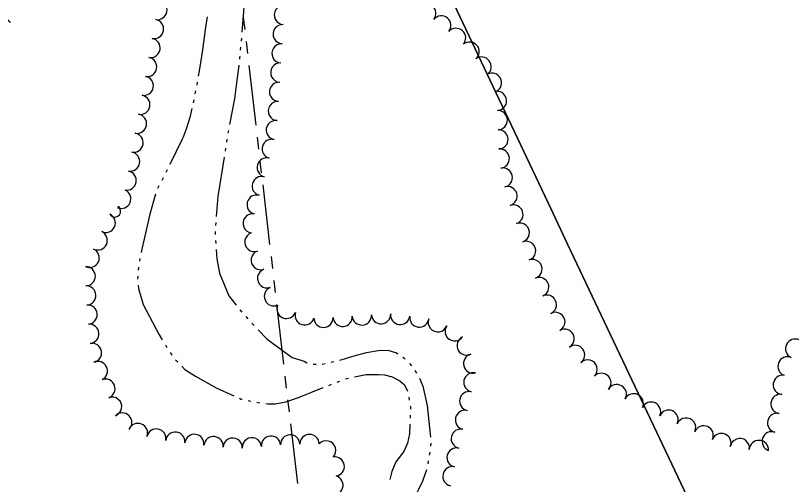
# Model space of a CAD drawing. Extents: x -25029 to 2274964, y -81170 to 687028.
# Drawn here: x -3398 to -2592, y -63740 to -63252 of the extents above; entities that cross this region are included whole.
import ezdxf

# ---------------------------------------------------------------- set-up
doc = ezdxf.new("R2010")
doc.units = 0
for name, color, linetype in [('DIVISIONS', 7, 'Continuous'), ('DV_X_Corp_Line', 7, 'Continuous'), ('TREES', 7, 'Continuous'), ('WATER', 7, 'Continuous')]:
    doc.layers.add(name, color=color, linetype=linetype)

msp = doc.modelspace()

# ---------------------------------------------------------------- linework, layer by layer
at = {"layer": 'DIVISIONS'}
for p, q in [((-3161.33, -63254.39), (-3159.89, -63266.81)), ((-3158.45, -63279.22), (-3157.01, -63291.64)), ((-3155.57, -63304.06), (-3148.37, -63366.14)), ((-3146.93, -63378.56), (-3145.49, -63390.97)), ((-3144.05, -63403.39), (-3142.61, -63415.81)), ((-3141.17, -63428.22), (-3133.97, -63490.31)), ((-3132.53, -63502.72), (-3131.09, -63515.14)), ((-3129.65, -63527.56), (-3128.2, -63539.97)), ((-3126.76, -63552.39), (-3119.56, -63614.48)), ((-3118.12, -63626.89), (-3116.68, -63639.31)), ((-3115.24, -63651.73), (-3113.8, -63664.14)), ((-3112.36, -63676.56), (-3105.16, -63738.64))]:
    msp.add_line(p, q, dxfattribs=at)
at = {"layer": 'DV_X_Corp_Line'}
for p, q in [((-2841.75, -63452.76), (-3017.36, -63082.27)), ((-2841.75, -63452.76), (-3017.36, -63082.27)), ((-3017.36, -63082.27), (-2841.75, -63452.76)), ((-3017.36, -63082.27), (-2841.75, -63452.76)), ((-2824.27, -63489.65), (-2841.75, -63452.76)), ((-2824.27, -63489.65), (-2841.75, -63452.76)), ((-2841.75, -63452.76), (-2824.27, -63489.65)), ((-2841.75, -63452.76), (-2824.27, -63489.65)), ((-2666.14, -63823.25), (-2824.27, -63489.65)), ((-2666.14, -63823.25), (-2824.27, -63489.65)), ((-2824.27, -63489.65), (-2666.14, -63823.25)), ((-2824.27, -63489.65), (-2666.14, -63823.25))]:
    msp.add_line(p, q, dxfattribs=at)
at = {"layer": 'TREES'}
msp.add_line((-3300.07, -63458.62), (-3300.07, -63458.62), dxfattribs=at)
for centre, radius, start, end in [((-3399, -63249.92), 10, 65.16829, 245.16829), ((-3250.58, -63246.55), 10, 259.78903, 79.78903), ((-3119.17, -63251.62), 10, 86.42878, 266.42878), ((-2971.07, -63250.1), 10, 321.494, 141.494), ((-3254.13, -63266.23), 10, 259.78903, 79.78903), ((-2955.47, -63262.61), 10, 321.03675, 141.03675), ((-3120.42, -63271.58), 10, 86.42878, 266.42878), ((-2940.18, -63275.49), 10, 318.78569, 138.78569), ((-3257.67, -63285.91), 10, 259.78903, 79.78903), ((-3121.66, -63291.54), 10, 86.42878, 266.42878), ((-2926.18, -63289.7), 10, 310.35408, 130.35408), ((-3261.22, -63305.6), 10, 259.78903, 79.78903), ((-2913.64, -63305.28), 10, 307.29471, 127.29471), ((-3122.91, -63311.5), 10, 86.42878, 266.42878), ((-3264.76, -63325.28), 10, 259.78903, 79.78903), ((-2902.96, -63322.1), 10, 297.55934, 117.55934), ((-3124.15, -63331.46), 10, 86.42878, 266.42878), ((-2897.75, -63340.94), 10, 273.3528, 93.3528), ((-3268.31, -63344.96), 10, 259.78903, 79.78903), ((-3125.4, -63351.42), 10, 86.42878, 266.42878), ((-3271.85, -63364.65), 10, 259.78903, 79.78903), ((-2896.82, -63360.92), 10, 271.98203, 91.98203), ((-3127.57, -63371.28), 10, 81.11499, 261.11499), ((-2896.12, -63380.91), 10, 271.98203, 91.98203), ((-3275.4, -63384.33), 10, 259.78903, 79.78903), ((-3131.74, -63390.81), 10, 74.77808, 254.77808), ((-3278.95, -63404.01), 10, 259.78903, 79.78903), ((-2894.82, -63400.86), 10, 275.48892, 95.48892), ((-3136.99, -63410.11), 10, 74.77808, 254.77808), ((-2891.7, -63420.58), 10, 282.48441, 102.48441), ((-3282.49, -63423.7), 10, 259.78903, 79.78903), ((-3142.24, -63429.41), 10, 74.77808, 254.77808), ((-3288.18, -63442.74), 10, 246.91732, 66.91732), ((-2886.73, -63439.93), 10, 286.3603, 106.3603), ((-3147.49, -63448.71), 10, 74.77808, 254.77808), ((-3294.83, -63455.6), 6.05, 209.96849, 29.96849), ((-3290.85, -63452.26), 1.3, 345.57601, 165.57601), ((-2880.64, -63458.98), 10, 289.07947, 109.07947), ((-3304.26, -63467.7), 10, 245.22033, 65.22033), ((-3151.61, -63468.24), 10, 81.41376, 261.41376), ((-2874.04, -63477.86), 10, 289.47898, 109.47898), ((-3312.65, -63485.86), 10, 245.22033, 65.22033), ((-3149.8, -63487.57), 10, 109.28174, 289.28174), ((-2867.42, -63496.73), 10, 289.13237, 109.13237), ((-3321.01, -63504.03), 10, 245.32068, 65.32068), ((-3143.2, -63506.45), 10, 109.28174, 289.28174), ((-2860.87, -63515.63), 10, 289.13237, 109.13237), ((-3325.06, -63523.11), 10, 270.7478, 90.7478), ((-3136.59, -63525.33), 10, 109.28174, 289.28174), ((-2853.8, -63534.33), 10, 292.29934, 112.29934), ((-3324.49, -63543.1), 10, 272.48659, 92.48659), ((-3129.49, -63544.02), 10, 112.33853, 292.33853), ((-2845.86, -63552.68), 10, 294.48879, 114.48879), ((-3323.17, -63563.05), 10, 275.09059, 95.09059), ((-3116.44, -63557.07), 10, 157.6359, 337.6359), ((-3097.61, -63563.73), 10, 163.41316, 343.41316), ((-3058.06, -63565.28), 10, 184.05866, 4.05866), ((-3038.11, -63563.86), 10, 184.05866, 4.05866), ((-3018.15, -63562.62), 10, 183.06287, 3.06287), ((-2998.25, -63563.42), 10, 172.33535, 352.33535), ((-2978.43, -63566.09), 10, 172.33535, 352.33535), ((-2837, -63570.6), 10, 298.10499, 118.10499), ((-3321.36, -63582.97), 10, 275.30476, 95.30476), ((-3078.03, -63566.28), 10, 181.72225, 1.72225), ((-2959.18, -63571), 10, 159.00167, 339.00167), ((-2941.69, -63580.37), 10, 144.64854, 324.64854), ((-2827.35, -63588.12), 10, 299.63311, 119.63311), ((-2929.27, -63595.2), 10, 115.22813, 295.22813), ((-2587.89, -63598.37), 10, 64.86321, 244.86321), ((-3318.62, -63602.76), 10, 280.46523, 100.46523), ((-2816.52, -63604.89), 10, 306.04107, 126.04107), ((-2922.57, -63613.95), 10, 104.15572, 284.15572), ((-3312.46, -63621.6), 10, 295.71372, 115.71372), ((-2803.5, -63619.99), 10, 315.51379, 135.51379), ((-2595.76, -63616.74), 10, 68.72806, 248.72806), ((-3304.59, -63639.97), 10, 290.67973, 110.67973), ((-2922.29, -63633.4), 10, 77.45847, 257.45847), ((-2789.14, -63633.9), 10, 316.30768, 136.30768), ((-2600.61, -63635.98), 10, 83.00205, 263.00205), ((-2773.21, -63645.74), 10, 330.43839, 150.43839), ((-2926.64, -63652.93), 10, 77.45847, 257.45847), ((-2755.57, -63655.16), 10, 333.38135, 153.38135), ((-2603.09, -63655.83), 10, 82.75687, 262.75687), ((-3297.64, -63658.72), 10, 290.02029, 110.02029), ((-2737.57, -63663.87), 10, 334.97489, 154.97489), ((-2930.98, -63672.45), 10, 77.45847, 257.45847), ((-2719.4, -63672.23), 10, 335.58277, 155.58277), ((-3287.14, -63675.18), 10, 315.06938, 135.06938), ((-2701.15, -63680.42), 10, 336.09358, 156.09358), ((-2606.66, -63675.48), 10, 76.60853, 256.60853), ((-3270.79, -63686), 10, 337.95635, 157.95635), ((-2682.88, -63688.55), 10, 335.95519, 155.95519), ((-3251.73, -63691.8), 10, 348.18054, 168.18054), ((-3232.01, -63695.02), 10, 353.26536, 173.26536), ((-2935.32, -63691.97), 10, 77.45847, 257.45847), ((-2664.49, -63696.42), 10, 337.68247, 157.68247), ((-2612.24, -63694.66), 10, 70.98506, 250.98506), ((-3212.15, -63697.36), 10, 353.26536, 173.26536), ((-3192.29, -63699.71), 10, 353.26536, 173.26536), ((-3172.37, -63701.31), 10, 357.56216, 177.56216), ((-3152.41, -63700.89), 10, 4.84469, 184.84469), ((-3132.49, -63699.14), 10, 5.17673, 185.17673), ((-3112.53, -63697.89), 10, 1.97908, 181.97908), ((-3092.54, -63697.48), 10, 0.41388, 180.41388), ((-3075.19, -63704.18), 10, 317.35154, 137.35154), ((-2645.36, -63701.74), 10, 351.19702, 171.19702), ((-2625.49, -63703.7), 10, 357.59161, 177.59161), ((-2939.66, -63711.5), 10, 77.45847, 257.45847), ((-3066.27, -63720.83), 10, 278.97768, 98.97768), ((-2944.01, -63731.02), 10, 77.45847, 257.45847), ((-3067.64, -63740.27), 10, 252.96163, 72.96163)]:
    msp.add_arc(centre, radius, start, end, dxfattribs=at)
at = {"layer": 'WATER'}
for p, q in [((-3163.3, -63275.69), (-3163.59, -63278.8)), ((-3164.18, -63285.02), (-3164.47, -63288.13)), ((-3209.25, -63321.39), (-3209.78, -63324.47)), ((-3210.98, -63330.6), (-3211.6, -63333.66)), ((-3212.84, -63339.79), (-3213.46, -63342.85)), ((-3176.78, -63371.54), (-3177.38, -63374.6)), ((-3178.37, -63380.78), (-3178.86, -63383.86)), ((-3179.85, -63390.03), (-3180.34, -63393.12)), ((-3240.36, -63412.5), (-3241.73, -63415.3)), ((-3248.95, -63429.16), (-3250.45, -63431.89)), ((-3189.85, -63467.45), (-3190.07, -63470.57)), ((-3190.17, -63486.16), (-3189.97, -63489.28)), ((-3268.68, -63504.56), (-3269.25, -63507.63)), ((-3270.29, -63513.79), (-3270.51, -63516.91)), ((-3270.96, -63523.14), (-3271.18, -63526.26)), ((-3164.94, -63558.06), (-3163.01, -63560.52)), ((-3158.81, -63565.14), (-3156.65, -63567.4)), ((-3152.32, -63571.91), (-3150.16, -63574.16)), ((-3242.32, -63594.58), (-3240.67, -63597.24)), ((-3237.38, -63602.55), (-3235.74, -63605.21)), ((-3231.69, -63609.93), (-3229.53, -63612.19)), ((-2988.76, -63613.79), (-2986.64, -63616.08)), ((-2983.15, -63621.25), (-2981.5, -63623.9)), ((-3072.54, -63636.59), (-3069.63, -63635.46)), ((-3063.8, -63633.21), (-3060.88, -63632.08)), ((-3156.39, -63652.38), (-3153.34, -63653.04)), ((-3147.18, -63654.11), (-3144.09, -63654.55)), ((-2989.41, -63648.76), (-2988.87, -63651.84)), ((-2987.92, -63667.36), (-2988.01, -63670.48)), ((-2966.37, -63696.57), (-2966.69, -63699.68)), ((-2967.46, -63705.88), (-2968.01, -63708.96)), ((-2969.12, -63715.11), (-2969.67, -63718.18))]:
    msp.add_line(p, q, dxfattribs=at)
for points in [[(-3158.62, -63207.1), (-3159.55, -63223.36), (-3161.14, -63248.02), (-3162.75, -63269.46)], [(-3198.97, -63253.41), (-3200.81, -63266.71), (-3203.84, -63287.89), (-3206.84, -63307.47), (-3208.18, -63315.23)], [(-3165.06, -63294.35), (-3165.19, -63295.72), (-3165.39, -63297.46)], [(-3166.11, -63303.67), (-3168.58, -63325.06), (-3170.35, -63338.88), (-3175.57, -63365.41)], [(-3214.9, -63348.93), (-3217.06, -63358.03), (-3220.53, -63370.14), (-3223.73, -63378.62), (-3224.79, -63380.59), (-3237.62, -63406.88)], [(-3181.32, -63399.29), (-3187.88, -63440.38), (-3189.39, -63461.22)], [(-3244.47, -63420.92), (-3244.8, -63421.6), (-3245.94, -63423.68)], [(-3252.41, -63437.81), (-3258.61, -63458.61), (-3266.9, -63495.06), (-3267.53, -63498.42)], [(-3190.53, -63476.8), (-3190.65, -63478.49), (-3190.56, -63479.92)], [(-3189.58, -63495.51), (-3188.99, -63505.01), (-3186.23, -63519.92), (-3176.28, -63543.67), (-3168.81, -63553.15)], [(-3270.71, -63532.46), (-3270.21, -63535.94), (-3265.24, -63552.51), (-3249.22, -63583.44), (-3245.61, -63589.27)], [(-3145.84, -63578.67), (-3136.5, -63588.41), (-3110.53, -63607.74), (-3098.19, -63611.54), (-3095.15, -63613.02), (-3094.81, -63613.09)], [(-3061.1, -63610.2), (-3058.49, -63609.49), (-3046.03, -63605.8), (-3033.21, -63602.35), (-3021.25, -63600.14), (-3011.05, -63600.09), (-3002.21, -63602.64), (-3000.58, -63603.73)], [(-3079.36, -63614.37), (-3079.26, -63614.37), (-3076.29, -63613.8)], [(-3070.15, -63612.63), (-3069.59, -63612.52), (-3067.13, -63611.85)], [(-2995.39, -63607.21), (-2993.99, -63608.15), (-2993.01, -63609.21)], [(-3225.2, -63616.7), (-3222.14, -63619.89), (-3211.09, -63627.07), (-3189.54, -63639.22), (-3171.13, -63647.44)], [(-3088.71, -63614.43), (-3087.67, -63614.66), (-3085.61, -63614.59)], [(-3055.05, -63629.83), (-3053.62, -63629.28), (-3052.06, -63628.98)], [(-3045.92, -63627.78), (-3033.72, -63625.41), (-3020.69, -63625.41), (-3014.7, -63625.7), (-3007.9, -63627.17), (-3007.47, -63627.37), (-2998.55, -63631.85), (-2993.89, -63636.11), (-2990.62, -63642.65)], [(-2978.2, -63629.21), (-2974.87, -63637.27), (-2970.22, -63657.45), (-2967.89, -63680.72), (-2966.93, -63690.35)], [(-3137.9, -63655.43), (-3135.39, -63655.79), (-3128.21, -63655.79), (-3117.16, -63653.58), (-3103.9, -63649.17), (-3078.37, -63638.85)], [(-3165.42, -63649.99), (-3163.57, -63650.82), (-3162.5, -63651.05)], [(-2987.79, -63658), (-2987.68, -63658.61), (-2987.75, -63661.11)], [(-2988.18, -63676.73), (-2988.46, -63686.93), (-2990.79, -63696.62), (-2994.67, -63705.16), (-3002.82, -63716.02), (-3007.08, -63726.1), (-3008.94, -63734.32)], [(-2970.94, -63724.29), (-2975.27, -63736.19), (-2979.1, -63744.65), (-2980.23, -63746.69), (-2986.31, -63756.07), (-2991.93, -63764.98), (-2997.14, -63775.35), (-2998.79, -63779.96)]]:
    msp.add_lwpolyline(points, dxfattribs=at)

doc.saveas('drawing.dxf')
